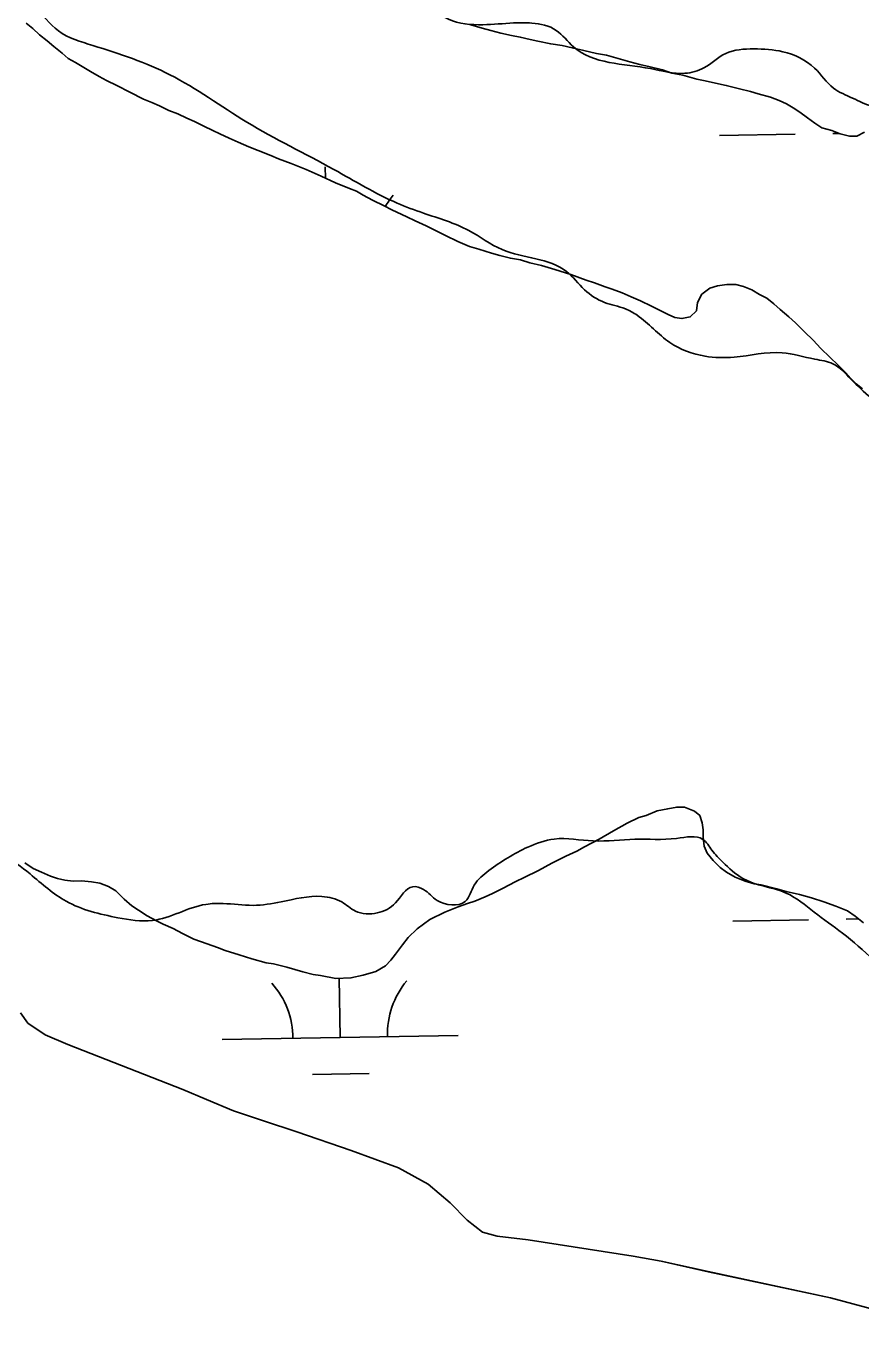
# Model space of a CAD drawing. Extents: x 3887375 to 3925618, y 296674 to 322633.
# Drawn here: x 3917457 to 3917810, y 313482 to 314033 of the extents above; entities that cross this region are included whole.
import ezdxf

# ---------------------------------------------------------------- set-up
doc = ezdxf.new("R2010")
doc.units = 0
for name, color, linetype in [('V-RIVR-EDGE', 7, 'Continuous'), ('V-TOPO-SHOR', 7, 'Continuous'), ('V-WETL-SWMP', 7, 'Continuous')]:
    doc.layers.add(name, color=color, linetype=linetype)

msp = doc.modelspace()

# ---------------------------------------------------------------- linework, layer by layer
at = {"layer": 'V-RIVR-EDGE'}
msp.add_spline([(3917247.3976353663, 313615.341601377), (3917253.1822731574, 313626.45778889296), (3917253.187018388, 313628.37682737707), (3917243.604163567, 313633.3900535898), (3917219.448953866, 313643.42884361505), (3917199.123279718, 313650.0038739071), (3917188.007092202, 313655.78851169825), (3917179.20039419, 313664.2541090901), (3917171.925130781, 313671.1806795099), (3917165.415584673, 313677.3377364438), (3917161.2012923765, 313680.4186375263), (3917141.638488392, 313685.0727312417), (3917130.9061085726, 313690.85641998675), (3917127.068031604, 313690.8659104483), (3917122.076633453, 313690.11063265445), (3917117.0766938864, 313685.90108558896), (3917105.173910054, 313684.0114675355), (3917087.1349483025, 313684.05607270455), (3917074.8625924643, 313687.9245191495), (3917059.149254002, 313697.1748147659), (3917048.030219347, 313701.80802946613), (3917038.067353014, 313708.3574355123), (3917031.9444617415, 313715.6649664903), (3917030.428211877, 313723.3449166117), (3917030.4443456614, 313729.86964745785), (3917027.777621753, 313737.9362524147), (3917022.416651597, 313742.9390391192), (3917005.931901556, 313750.6560020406), (3916968.3567091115, 313766.10131643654), (3916936.544326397, 313783.8352413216), (3916932.721434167, 313789.9856549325), (3916932.7366189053, 313796.1265780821), (3916935.8232142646, 313802.64371655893), (3916940.8222047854, 313806.4694559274), (3916947.7383356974, 313809.5228346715), (3916961.1716050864, 313809.4896180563), (3916975.7496542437, 313806.7669004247), (3916984.187729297, 313804.4431752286), (3916992.6305495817, 313804.03848851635), (3917009.9009468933, 313803.6119737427), (3917016.0418700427, 313803.59678900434), (3917020.262805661, 313803.20254180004), (3917028.315174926, 313800.11215025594), (3917035.969500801, 313791.2655923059), (3917044.406626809, 313788.55805941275), (3917052.085627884, 313789.69050158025), (3917064.3760155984, 313793.11440137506), (3917072.055016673, 313794.24684354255), (3917082.801632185, 313794.22027025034), (3917090.473040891, 313792.28225084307), (3917098.9035235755, 313786.8880640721), (3917110.4025697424, 313780.71866953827), (3917126.884472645, 313771.85028352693), (3917139.146388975, 313763.7599524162), (3917149.4892668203, 313755.6743665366), (3917164.828288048, 313750.26309693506), (3917177.1044400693, 313747.9298812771), (3917185.164401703, 313747.90995130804), (3917193.6119672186, 313749.4243030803), (3917201.6956550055, 313758.99956553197), (3917212.0726985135, 313764.7310567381), (3917227.0449948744, 313766.22927472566), (3917247.0020460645, 313765.79611662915), (3917262.7334164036, 313763.8381672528), (3917276.1571953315, 313759.9668736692), (3917289.5686366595, 313751.10608002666), (3917307.5648913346, 313733.7901285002), (3917324.802072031, 313719.93034433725), (3917329.4030191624, 313717.999917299), (3917337.847737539, 313718.3628459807), (3917343.994354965, 313720.6505074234), (3917352.434328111, 313719.0943976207), (3917363.5476684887, 313712.1583367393), (3917373.494401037, 313699.084199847), (3917381.152523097, 313691.772872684), (3917389.2115356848, 313691.36913501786), (3917396.504830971, 313691.7349108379), (3917408.7771868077, 313687.8664643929), (3917416.4485955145, 313685.92844498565), (3917423.3590321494, 313686.6789775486), (3917433.721839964, 313686.65335330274), (3917458.253264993, 313673.54315265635), (3917473.5771014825, 313661.99095990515), (3917495.4370573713, 313655.02832573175), (3917510.018902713, 313653.8408388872), (3917532.680639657, 313660.69338370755), (3917539.973934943, 313661.05915952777), (3917552.6376908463, 313660.2602256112), (3917564.5395256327, 313661.76603596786), (3917581.816566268, 313664.0261750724), (3917590.2546413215, 313661.7024498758), (3917596.002266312, 313657.85013721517), (3917605.211752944, 313657.059744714), (3917612.8983463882, 313661.2626484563), (3917620.207775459, 313668.15315512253), (3917624.810620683, 313666.9903434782), (3917630.556347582, 313662.37041542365), (3917642.453437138, 313661.9571872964), (3917646.3085969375, 313668.8562353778), (3917652.4647048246, 313674.981973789), (3917668.9931109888, 313684.9201649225), (3917680.1320756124, 313688.3469118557), (3917696.633908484, 313687.5384874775), (3917714.2909606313, 313688.2624467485), (3917731.9470637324, 313688.6025983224), (3917743.0765378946, 313688.1912682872), (3917746.903226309, 313683.57608546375), (3917751.496581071, 313678.5751968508), (3917759.923267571, 313671.64577929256), (3917778.330852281, 313665.45930192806), (3917790.208960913, 313657.3699198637), (3917802.085171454, 313648.51292240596), (3917828.51001072, 313625.03516871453), (3917841.537644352, 313616.1753241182), (3917856.883308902, 313613.4507083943), (3917872.9908945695, 313608.42134839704), (3917883.7299177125, 313605.32431353), (3917907.5089120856, 313598.35693412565), (3917918.255527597, 313598.33036083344), (3917929.3973393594, 313602.90853085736), (3917945.1657224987, 313615.91908165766), (3917957.8702873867, 313631.62387870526), (3917967.1281753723, 313650.40767874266), (3917974.4812605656, 313674.95333946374), (3917977.972542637, 313689.9132982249), (3917978.001014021, 313701.42752913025), (3917976.1104469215, 313712.9465052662), (3917971.1342335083, 313718.3321506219), (3917966.1504277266, 313720.64733440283), (3917957.328544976, 313722.9720086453), (3917955.8056517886, 313727.96530488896), (3917956.593197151, 313736.02336843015), (3917952.38270104, 313740.6395002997), (3917941.64557599, 313744.50415056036), (3917940.88934915, 313749.1117410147), (3917940.909279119, 313757.1717026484), (3917934.7977764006, 313769.0849259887), (3917930.612904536, 313784.0638656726), (3917927.5633219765, 313792.5152273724), (3917919.1432787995, 313802.13129880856), (3917912.642274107, 313811.7426250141), (3917911.512679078, 313820.57304917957), (3917911.546844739, 313834.390126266), (3917911.568672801, 313843.2177032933), (3917907.7543219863, 313852.82238617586), (3917898.564765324, 313861.67274031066), (3917879.7695767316, 313866.3249359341), (3917855.1992408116, 313863.6990210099), (3917839.8450348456, 313862.96936746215), (3917828.3346001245, 313864.533069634), (3917814.1593395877, 313874.93099215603), (3917805.7355002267, 313883.01183280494), (3917798.075480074, 313889.55554457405), (3917790.4040713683, 313891.4935639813), (3917776.5936376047, 313894.2143835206), (3917756.2470844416, 313892.3456444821), (3917743.9661871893, 313892.7598216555), (3917729.0119227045, 313898.553949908), (3917715.2233170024, 313910.10234647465), (3917710.2404602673, 313912.8013379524), (3917701.4195265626, 313915.5098198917), (3917692.9890438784, 313920.9040066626), (3917685.331870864, 313928.5991415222), (3917658.1043014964, 313937.87790852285), (3917643.9233466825, 313945.97298486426), (3917624.7509937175, 313953.31278341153), (3917613.6310100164, 313957.56219041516), (3917586.7995859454, 313971.8295084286), (3917550.0033974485, 313991.87861709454), (3917517.4290936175, 314011.917286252), (3917484.835808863, 314024.2798014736), (3917470.2663011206, 314030.45678837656), (3917460.3138742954, 314041.2280790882), (3917452.6548031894, 314048.1555985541), (3917441.148164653, 314051.25453151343), (3917428.4995934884, 314058.1943885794), (3917419.312883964, 314068.19616580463), (3917410.8918917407, 314077.428429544), (3917409.749010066, 314080.885545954), (3917409.7594495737, 314085.10743061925), (3917419.004050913, 314098.5179229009), (3917422.084002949, 314102.34840750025), (3917425.9249270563, 314103.49034012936), (3917434.359205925, 314099.63138414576), (3917444.7115742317, 314095.38387523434), (3917458.881140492, 314082.68310653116), (3917466.1516586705, 314073.837497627), (3917469.6059279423, 314073.8289562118), (3917478.823006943, 314076.10902528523), (3917489.571520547, 314076.85006738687), (3917499.161018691, 314074.5234950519), (3917507.982901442, 314072.1988208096), (3917518.7095869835, 314064.1122858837), (3917529.439119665, 314057.1771740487), (3917537.1143245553, 314056.77438542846), (3917546.7180583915, 314060.2049285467), (3917553.2456363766, 314061.3402178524), (3917561.3055980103, 314061.3202878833), (3917580.477950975, 314053.980489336), (3917590.4417663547, 314047.8148909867), (3917597.721774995, 314042.8073590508), (3917604.625568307, 314040.87123773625), (3917615.373132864, 314041.2284721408), (3917624.9673762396, 314040.8209382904), (3917635.3168974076, 314035.42200628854), (3917649.895895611, 314033.08309635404), (3917662.947255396, 314033.8184441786), (3917670.6234093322, 314033.7994632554), (3917680.978624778, 314030.70337743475), (3917688.2538881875, 314023.77680701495), (3917720.8547653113, 314014.4847533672), (3917735.434712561, 314012.5296511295), (3917743.5003684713, 314014.81256734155), (3917752.7269379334, 314020.9307133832), (3917764.6297217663, 314022.82033143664), (3917776.9087209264, 314021.6385388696), (3917790.324907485, 314014.69678371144), (3917798.363990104, 314006.23308441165), (3917806.4135122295, 314001.99126977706), (3917814.8487401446, 313998.5161214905), (3917835.5696105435, 313996.54583451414), (3917850.136271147, 313989.21742452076), (3917862.78768945, 313983.42899054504), (3917878.5171616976, 313980.70342577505), (3917896.1770609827, 313982.57880813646), (3917907.70552758, 313988.3074522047), (3917916.5720154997, 314004.0217397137), (3917923.874801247, 314008.2255925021), (3917932.3223667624, 314009.7399442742), (3917945.3718284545, 314009.70767670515), (3917960.7080025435, 314003.1449840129), (3917969.8947120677, 313993.14320678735), (3917981.769973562, 313983.9024016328), (3917993.6499802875, 313976.58063496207), (3918007.8375784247, 313971.1722124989), (3918018.5889391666, 313973.06467769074), (3918024.7403018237, 313977.27137761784), (3918028.5869202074, 313980.71615642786), (3918032.4534685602, 313992.22089687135), (3918040.9854991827, 314027.8941336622), (3918042.175833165, 314043.62740209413), (3918042.9690728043, 314053.9883118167), (3918039.5423258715, 314065.12727644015), (3918031.505141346, 314074.3585911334), (3918023.8365797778, 314077.4480336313), (3918017.697554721, 314078.2308337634), (3918001.5690900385, 314074.8164244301), (3917991.201536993, 314072.92301019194), (3917968.951130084, 314077.1999395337), (3917953.6140069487, 314083.37882452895), (3917942.8873214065, 314091.46535945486), (3917938.6701819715, 314093.39483744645), (3917933.2987723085, 314094.17573948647), (3917919.8749933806, 314098.04703306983), (3917914.133062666, 314104.2021919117), (3917906.468297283, 314108.8268651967), (3917894.583545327, 314114.2295933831), (3917879.265403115, 314128.08463231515), (3917858.9757927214, 314149.2443550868), (3917845.198575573, 314165.3984440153), (3917839.8461468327, 314173.8554999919), (3917840.2441902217, 314179.6116663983), (3917849.848873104, 314183.4260172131), (3917858.277457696, 314177.26421504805), (3917866.336470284, 314176.86047738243), (3917874.0221146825, 314180.67957342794), (3917885.5496322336, 314186.0244097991), (3917892.0961911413, 314194.8358530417), (3917899.7970202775, 314204.7958722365), (3917904.03693682, 314212.0777789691), (3917903.2854552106, 314218.60440790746), (3917897.168258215, 314228.2147850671), (3917896.797737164, 314233.5890418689), (3917898.72626611, 314237.4223736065), (3917903.7157661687, 314237.4100360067), (3917907.542454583, 314232.79485318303), (3917914.443400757, 314229.70730877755), (3917917.905262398, 314232.76922893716), (3917921.7556769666, 314237.7492385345), (3917921.7680145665, 314242.73873859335), (3917924.845119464, 314245.417800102), (3917929.4498627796, 314245.02260385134), (3917950.5327128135, 314234.22379080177), (3917975.0907111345, 314231.86020566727), (3917995.0468132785, 314231.0432398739), (3918015.7667346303, 314228.6891452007), (3918028.8067058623, 314224.8188006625), (3918047.207647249, 314215.94566942), (3918061.0085905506, 314209.3867729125), (3918070.6037829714, 314209.3630467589), (3918072.9132724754, 314212.0440063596), (3918072.9246610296, 314216.64969872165), (3918072.555089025, 314222.40776322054), (3918067.189373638, 314225.49151144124), (3918043.8046264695, 314236.6798264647), (3918030.0103264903, 314245.9253768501), (3918018.5207707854, 314255.9328483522), (3918010.1045237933, 314267.08415057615), (3918005.1292594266, 314272.8536036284), (3917999.3816344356, 314276.7059162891), (3917991.7254104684, 314284.78485884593), (3917982.9301010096, 314297.8561485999), (3917978.7338405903, 314308.2293959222), (3917977.6032965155, 314316.6760123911), (3917973.014686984, 314323.5959394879), (3917962.6803505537, 314335.1357946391), (3917961.9231746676, 314339.35957739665)], degree=3, dxfattribs=at)
at = {"layer": 'V-TOPO-SHOR'}
for points in [[(3917643.3030000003, 313526.938), (3917636.116, 313534.336), (3917626.753, 313542.241), (3917614.2, 313549.151), (3917594.105, 313556.417), (3917571.164, 313564.362), (3917557.096, 313569.096), (3917544.37, 313573.326), (3917532.985, 313578.052), (3917522.94, 313582.271), (3917474.216, 313601.357), (3917464.6720000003, 313605.408), (3917457.311, 313610.458), (3917454.139, 313614.824)], [(3917842.819, 313481.768), (3917797.091, 313494.13800000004), (3917745.326, 313505.185), (3917725.39, 313509.60000000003), (3917713.4960000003, 313511.816), (3917669.093, 313518.648), (3917656.023, 313520.196), (3917649.825, 313521.89), (3917643.3030000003, 313526.938)]]:
    msp.add_lwpolyline(points, dxfattribs=at)
at = {"layer": 'V-WETL-SWMP'}
for p, q in [((3917750.0637080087, 313986.22016188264), (3917782.0589951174, 313986.76934568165)), ((3917798.0566386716, 313987.04393758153), (3917800.598806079, 313987.087572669)), ((3917583.286457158, 313968.0805592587), (3917583.2033124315, 313972.9245466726)), ((3917755.7730742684, 313653.5941575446), (3917787.768361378, 313654.1433413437)), ((3917803.7660049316, 313654.4179332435), (3917808.9957384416, 313654.50769911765)), ((3917589.5305104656, 313604.30384433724), (3917589.1001934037, 313629.3739901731)), ((3917539.5378743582, 313603.4457446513), (3917639.523146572, 313605.1619440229)), ((3917577.797104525, 313588.6691730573), (3917601.793569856, 313589.08106090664))]:
    msp.add_line(p, q, dxfattribs=at)
for points in [[(3917575.149, 313971.757), (3917572.338, 313972.938), (3917568.825, 313974.355), (3917563.437, 313976.24700000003), (3917560.157, 313977.663), (3917554.77, 313979.79), (3917550.788, 313981.443), (3917546.338, 313983.332), (3917542.59, 313984.985), (3917538.609, 313986.87200000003), (3917535.5640000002, 313988.288), (3917531.818, 313990.175), (3917527.836, 313992.063), (3917524.557, 313993.48), (3917520.811, 313995.367), (3917517.062, 313996.78500000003), (3917513.0810000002, 313998.673), (3917509.802, 314000.089), (3917506.289, 314001.507), (3917500.435, 314004.572), (3917495.049, 314007.402), (3917490.599, 314009.526), (3917487.556, 314011.176), (3917483.81, 314013.298), (3917480.298, 314015.419), (3917477.489, 314017.069), (3917474.4450000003, 314018.719), (3917471.872, 314021.072), (3917468.362, 314023.896), (3917465.555, 314026.25), (3917462.279, 314028.839), (3917459.473, 314031.427), (3917456.666, 314033.78)], [(3917644.876, 314033.047), (3917649.563, 314031.626), (3917653.312, 314030.677), (3917657.5300000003, 314029.492), (3917661.983, 314028.541), (3917665.733, 314027.826), (3917669.952, 314026.876), (3917673.233, 314026.163)], [(3917673.233, 314026.163), (3917678.623, 314024.97500000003), (3917683.546, 314024.257), (3917687.764, 314023.306), (3917692.686, 314022.119), (3917698.076, 314020.931), (3917702.295, 314020.215), (3917707.216, 314018.794), (3917712.137, 314017.37200000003), (3917716.3540000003, 314016.18700000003), (3917720.807, 314015.23600000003), (3917725.963, 314014.049), (3917729.946, 314012.63), (3917734.633, 314011.678), (3917740.491, 314010.02), (3917744.007, 314009.306), (3917748.46, 314008.355), (3917752.913, 314007.404), (3917758.537, 314005.98), (3917763.224, 314004.794), (3917766.505, 314003.846), (3917771.66, 314002.424), (3917775.4080000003, 314001.006), (3917778.452, 313999.59), (3917781.262, 313997.94), (3917784.0700000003, 313996.056), (3917787.347, 313993.701), (3917790.389, 313991.347), (3917793.432, 313989.462), (3917797.65, 313988.277), (3917801.163, 313986.86), (3917805.147, 313985.91000000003), (3917808.196, 313985.901), (3917811.484, 313987.533)], [(3917810.566, 313878.905), (3917807.9930000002, 313881.023), (3917805.654, 313883.375), (3917803.5500000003, 313885.727), (3917800.2770000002, 313889.02), (3917796.769, 313892.313), (3917793.0270000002, 313896.076), (3917789.755, 313899.603), (3917786.0130000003, 313903.132), (3917782.271, 313906.895), (3917779.465, 313909.483), (3917775.721, 313912.543), (3917773.149, 313914.895), (3917770.1070000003, 313917.249), (3917767.063, 313918.9), (3917763.785, 313920.786), (3917760.272, 313922.203), (3917756.991, 313923.151), (3917753.239, 313923.161), (3917749.25, 313922.47000000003), (3917745.964, 313921.541), (3917742.674, 313918.971), (3917740.787, 313915.45900000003), (3917740.308, 313911.942), (3917737.721, 313909.37), (3917734.201, 313908.677), (3917731.154, 313909.155), (3917728.343, 313910.336), (3917724.128, 313912.45900000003), (3917721.318, 313913.874), (3917716.634, 313916.233), (3917712.6520000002, 313917.886), (3917708.9050000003, 313919.539), (3917704.6890000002, 313921.193), (3917701.643, 313922.139), (3917697.1920000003, 313923.794), (3917693.677, 313924.977), (3917687.1180000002, 313927.341), (3917680.323, 313929.472), (3917674.7, 313931.13), (3917669.778, 313932.317), (3917665.795, 313933.501), (3917661.576, 313934.217), (3917657.123, 313935.402), (3917653.608, 313936.351), (3917648.219, 313938.00800000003), (3917644.236, 313939.192), (3917639.318, 313941.317), (3917634.166, 313943.912), (3917630.185, 313945.8), (3917625.969, 313947.922), (3917621.285, 313950.047), (3917617.772, 313951.699), (3917611.449, 313954.766), (3917608.171, 313956.417), (3917603.253, 313958.776), (3917599.273, 313960.89900000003), (3917596.463, 313962.548), (3917593.418, 313963.73), (3917587.562, 313966.092), (3917581.473, 313968.924), (3917575.149, 313971.757)], [(3917679.12, 313678.075), (3917684.992, 313681.106), (3917689.6890000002, 313683.203), (3917692.977, 313685.07), (3917699.0840000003, 313688.335), (3917705.1920000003, 313691.835), (3917711.0640000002, 313695.101), (3917715.9960000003, 313697.43200000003), (3917719.0470000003, 313698.36100000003), (3917723.7430000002, 313700.224), (3917728.202, 313701.14900000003), (3917731.9560000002, 313701.841), (3917735.239, 313701.832), (3917739.455, 313700.178), (3917741.795, 313698.295), (3917742.724, 313695.243), (3917743.184, 313692.193), (3917743.1750000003, 313689.145), (3917743.634, 313685.391), (3917744.7970000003, 313682.339), (3917747.3680000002, 313679.283), (3917750.4080000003, 313676.22500000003), (3917752.9820000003, 313674.342), (3917756.728, 313672.22000000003), (3917760.944, 313670.566), (3917764.693, 313669.38300000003), (3917767.74, 313668.905), (3917774.302, 313667.244), (3917778.285, 313666.06), (3917783.91, 313664.871), (3917789.065, 313663.449), (3917794.22, 313661.792), (3917799.3740000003, 313659.901), (3917804.293, 313658.01), (3917807.569, 313655.656), (3917811.079, 313652.831)], [(3917456.097, 313678.257), (3917459.608, 313675.901), (3917463.1210000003, 313674.249), (3917466.8680000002, 313672.597), (3917469.914, 313671.65), (3917472.961, 313670.93700000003), (3917476.477, 313670.458), (3917479.9960000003, 313670.68200000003), (3917484.215, 313670.201), (3917487.7320000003, 313669.722), (3917491.48, 313668.304), (3917494.523, 313666.419), (3917498.0300000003, 313662.891), (3917501.305, 313660.067), (3917504.114, 313658.183), (3917507.859, 313655.827), (3917511.84, 313653.704), (3917514.65, 313652.289), (3917518.866, 313650.401), (3917522.846, 313648.278), (3917527.5300000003, 313645.92), (3917533.153, 313644.027), (3917537.6040000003, 313642.373), (3917540.883, 313641.19), (3917546.741, 313639.297), (3917552.13, 313637.64), (3917558.222, 313635.98), (3917561.27, 313635.503), (3917566.894, 313634.079), (3917573.6890000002, 313632.183), (3917578.142, 313630.99700000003), (3917581.1890000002, 313630.52), (3917587.752, 313629.328), (3917594.0840000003, 313629.544), (3917599.247, 313630.701), (3917604.646, 313632.327), (3917608.639, 313634.661), (3917610.991, 313636.999), (3917612.875, 313639.57300000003), (3917615.935, 313643.551), (3917618.289, 313646.593), (3917622.052, 313650.33400000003), (3917627.458, 313654.305), (3917633.799, 313657.335), (3917636.616, 313658.5), (3917639.434, 313659.664), (3917643.4250000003, 313661.059), (3917646.4760000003, 313661.989), (3917650.937, 313663.852), (3917653.99, 313665.25), (3917658.217, 313667.348), (3917663.855, 313670.38), (3917667.377, 313672.012), (3917673.483, 313675.043), (3917679.12, 313678.075)], [(3917842.818, 313481.767), (3917797.091, 313494.137), (3917745.326, 313505.184), (3917725.3910000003, 313509.601), (3917713.4960000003, 313511.815), (3917669.094, 313518.64900000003), (3917656.023, 313520.196), (3917649.826, 313521.89), (3917643.3030000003, 313526.938), (3917636.117, 313534.335), (3917626.753, 313542.241), (3917614.201, 313549.15), (3917594.106, 313556.417), (3917571.164, 313564.362), (3917557.097, 313569.097), (3917544.37, 313573.325), (3917532.985, 313578.052), (3917522.9390000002, 313582.272), (3917474.215, 313601.356), (3917464.6720000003, 313605.407), (3917457.311, 313610.457), (3917454.139, 313614.825)]]:
    msp.add_lwpolyline(points, dxfattribs=at)
for centre, radius, start, end in [((3917639.0477956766, 313938.35266085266), 35.24628790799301, 140.21153501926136, 149.61660193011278), ((3917644.7571619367, 313605.7266565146), 35.24628790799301, 140.21153501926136, 181.7551933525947), ((3917534.2875618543, 313603.8304986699), 35.24628790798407, 0.2115380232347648, 41.7551963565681)]:
    msp.add_arc(centre, radius, start, end, dxfattribs=at)

doc.saveas('drawing.dxf')
